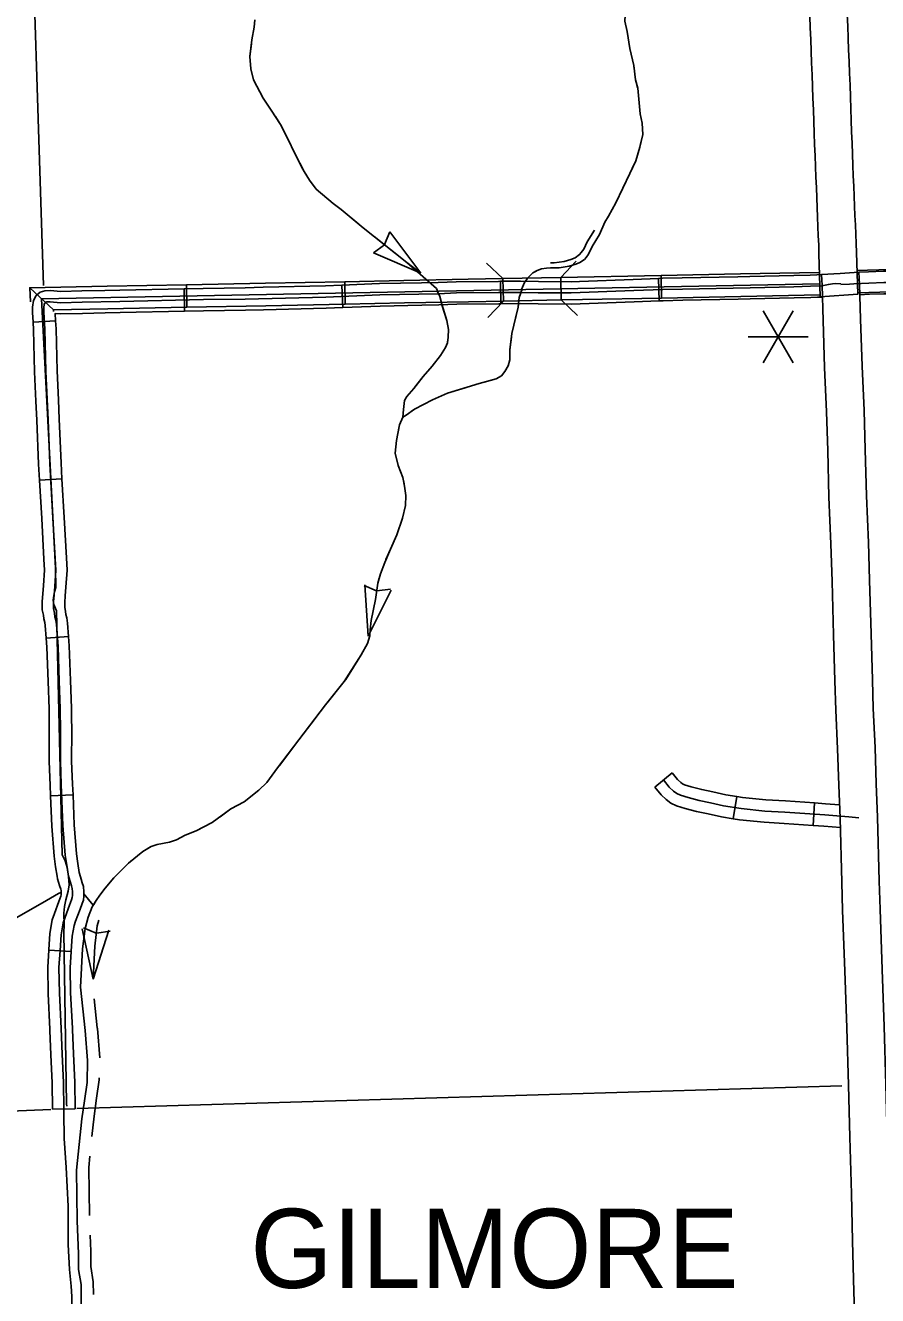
# Model space of a CAD drawing. Extents: x -117616 to 64730, y 54117 to 789866.
# Drawn here: x 62975.9 to 63089.6, y 54929.9 to 55099.4 of the extents above; entities that cross this region are included whole.
import ezdxf

# ---------------------------------------------------------------- set-up
doc = ezdxf.new("R2010")
doc.units = 0
for name, color, linetype in [('10', 7, 'Continuous'), ('32', 7, 'Continuous'), ('34', 7, 'Continuous'), ('35', 7, 'Continuous'), ('38', 7, 'Continuous'), ('43', 7, 'Continuous'), ('45', 7, 'Continuous'), ('48', 7, 'Continuous'), ('5', 7, 'Continuous'), ('6', 7, 'Continuous')]:
    doc.layers.add(name, color=color, linetype=linetype)

msp = doc.modelspace()

# ---------------------------------------------------------------- linework, layer by layer
at = {"layer": '10'}
for p, q in [((63081.75, 55070.18), (63081.75, 55070.16)), ((63082.14, 55066.19), (63082.21, 55064.79))]:
    msp.add_line(p, q, dxfattribs=at)
for points in [[(63081.75, 55070.16), (63081.7, 55071.37), (63081.65, 55072.6), (63081.6, 55073.85), (63081.54, 55075.13), (63081.49, 55076.45), (63081.44, 55077.8), (63081.38, 55079.18), (63081.32, 55080.61), (63081.26, 55082.06), (63081.2, 55083.55), (63081.15, 55085.07), (63081.1, 55086.61), (63081.04, 55088.17), (63080.99, 55089.73), (63080.94, 55091.29), (63080.88, 55092.86), (63080.81, 55094.43), (63080.75, 55096), (63080.69, 55097.56), (63080.63, 55099.12), (63080.56, 55100.67)], [(63085.55, 55100.89), (63085.62, 55099.33), (63085.69, 55097.76), (63085.75, 55096.2), (63085.81, 55094.63), (63085.87, 55093.05), (63085.93, 55091.48), (63085.99, 55089.9), (63086.04, 55088.33), (63086.09, 55086.78), (63086.15, 55085.24), (63086.2, 55083.74), (63086.26, 55082.26), (63086.32, 55080.81), (63086.37, 55079.39), (63086.43, 55078), (63086.49, 55076.65), (63086.54, 55075.34), (63086.59, 55074.06), (63086.65, 55072.81), (63086.7, 55071.57), (63086.74, 55070.35)], [(63081.97, 55063.21), (63081.78, 55068.98), (63081.75, 55070.18)], [(63086.74, 55070.33), (63086.78, 55069.14), (63086.96, 55063.56), (63081.97, 55063.21)], [(63087.21, 55064.92), (63087.13, 55066.5), (63084.63, 55066.35), (63082.14, 55066.19)], [(63082.21, 55064.79), (63082.34, 55060.08), (63082.54, 55053.77), (63082.8, 55047.87), (63082.96, 55042.72), (63083.11, 55036.49), (63083.39, 55030.25), (63083.53, 55025.25), (63083.75, 55018.12), (63083.91, 55011.96), (63084.04, 55008.08), (63084.27, 55002.89), (63084.43, 54998.06), (63084.61, 54993.64)], [(63089.61, 54993.8), (63089.43, 54998.24), (63089.27, 55003.09), (63089.04, 55008.27), (63088.91, 55012.11), (63088.75, 55018.26), (63088.53, 55025.39), (63088.39, 55030.44), (63088.11, 55036.66), (63087.96, 55042.86), (63087.8, 55048.06), (63087.54, 55053.96), (63087.34, 55060.22), (63087.21, 55064.92)], [(63084.61, 54993.64), (63084.82, 54985.09), (63084.94, 54981.35), (63085.23, 54973.29), (63085.52, 54965.69), (63085.72, 54958), (63085.89, 54951.08), (63086.13, 54943.53), (63086.28, 54937.23), (63086.46, 54930.44), (63086.56, 54926.59), (63086.76, 54920.49), (63086.8, 54919.36)], [(63091.8, 54919.42), (63091.76, 54920.65), (63091.56, 54926.73), (63091.46, 54930.57), (63091.28, 54937.35), (63091.13, 54943.67), (63090.88, 54951.22), (63090.72, 54958.12), (63090.51, 54965.85), (63090.23, 54973.47), (63089.94, 54981.52), (63089.82, 54985.23), (63089.61, 54993.8)]]:
    msp.add_lwpolyline(points, dxfattribs=at)
at = {"layer": '32'}
for p, q in [((63059.87, 54997.81), (63062.21, 54999.69)), ((63070.34, 54993.58), (63070.82, 54996.54)), ((63081, 54992.69), (63081.2, 54995.68))]:
    msp.add_line(p, q, dxfattribs=at)
for points in [[(63098.67, 55067.11), (63086.8, 55066.74)], [(63098.76, 55064.11), (63086.96, 55063.74)], [(63062.21, 54999.69), (63062.92, 54998.81), (63063.34, 54998.42), (63063.59, 54998.23), (63063.86, 54998.1), (63064.73, 54997.85), (63066.16, 54997.46), (63067.64, 54997.16), (63069.36, 54996.77), (63070.82, 54996.54)], [(63059.87, 54997.81), (63060.72, 54996.76), (63061.41, 54996.12), (63062.02, 54995.66), (63062.79, 54995.29), (63063.92, 54994.96), (63065.46, 54994.54), (63067.01, 54994.22), (63068.79, 54993.82), (63070.34, 54993.58)], [(63061.04, 54998.75), (63061.82, 54997.79), (63062.38, 54997.27), (63062.81, 54996.94), (63063.32, 54996.7), (63064.33, 54996.41), (63065.81, 54996), (63067.33, 54995.69), (63069.07, 54995.3), (63071.39, 54994.93), (63074.58, 54994.6), (63077.25, 54994.45), (63082.57, 54994.08), (63085.76, 54993.84), (63087.11, 54993.7)], [(63070.82, 54996.54), (63071.59, 54996.42), (63074.7, 54996.09), (63077.34, 54995.95), (63081.2, 54995.68)], [(63081.2, 54995.68), (63082.68, 54995.58), (63084.54, 54995.44)], [(63070.34, 54993.58), (63071.2, 54993.44), (63074.46, 54993.1), (63077.16, 54992.96), (63081, 54992.69)], [(63081, 54992.69), (63082.46, 54992.59), (63084.64, 54992.42)]]:
    msp.add_lwpolyline(points, dxfattribs=at)
at = {"layer": '34'}
msp.add_lwpolyline([(62982.11, 54928.3), (62982.09, 54929.8), (62982, 54931.21), (62981.81, 54933.44), (62981.63, 54936.75), (62981.61, 54941.88), (62981.36, 54947.03), (62981.06, 54950.91), (62981.03, 54954.31), (62981.03, 54954.83)], dxfattribs=at)
at = {"layer": '35'}
for points in [[(62970.75, 54978.14), (62978.71, 54982.66), (62980.34, 54983.59), (62980.71, 54983.78)], [(62983.69, 54983.58), (62983.72, 54983.54), (62984.97, 54982.04)]]:
    msp.add_lwpolyline(points, dxfattribs=at)
at = {"layer": '38'}
for points in [[(63037.45, 55067.72), (63039.63, 55065.65)], [(63047.34, 55065.8), (63049.41, 55067.97)], [(63039.7, 55062.65), (63037.63, 55060.48)], [(63049.58, 55060.73), (63047.41, 55062.8)]]:
    msp.add_lwpolyline(points, dxfattribs=at)
at = {"layer": '43'}
for p, q in [((63024.55, 55071.88), (63023.82, 55070.2)), ((63028.65, 55066.37), (63024.55, 55071.88)), ((63022.34, 55069.09), (63023.81, 55070.18)), ((63028.65, 55066.37), (63022.34, 55069.09)), ((63021.64, 55017.93), (63021.2, 55024.78)), ((63021.09, 55024.69), (63022.77, 55023.98)), ((63021.64, 55017.93), (63024.69, 55024.08)), ((63024.61, 55024.21), (63022.79, 55023.98)), ((62983.67, 54979), (62985.36, 54978.3)), ((62984.93, 54972.17), (62983.49, 54978.88)), ((62984.93, 54972.17), (62987.04, 54978.7)), ((62987.2, 54978.55), (62985.39, 54978.3))]:
    msp.add_line(p, q, dxfattribs=at)
for points in [[(63056.04, 55101.66), (63055.99, 55101.49), (63055.89, 55100), (63056.18, 55098.62), (63056.56, 55096.35), (63057.07, 55094.1), (63057.1, 55093.87)], [(63006.53, 55100.19), (63006.45, 55099.21), (63006.13, 55097.5), (63005.85, 55095.3), (63006, 55093.66), (63006.33, 55092.18), (63007.62, 55089.75), (63008.7, 55088.14), (63009.96, 55086.23), (63010.82, 55084.49), (63011.95, 55082.15), (63013.11, 55079.93), (63013.8, 55078.77), (63014.71, 55077.61), (63016.95, 55075.67), (63018.04, 55074.88), (63020.99, 55072.42), (63026.81, 55067.82), (63030.77, 55064.32), (63030.93, 55063.95)], [(63006.53, 55100.19), (63006.45, 55099.21), (63006.13, 55097.5), (63005.85, 55095.3), (63006, 55093.66), (63006.33, 55092.18), (63007.62, 55089.75), (63008.7, 55088.14), (63009.96, 55086.23), (63010.82, 55084.49), (63011.95, 55082.15), (63013.11, 55079.93), (63013.8, 55078.77), (63014.71, 55077.61), (63016.95, 55075.67), (63018.04, 55074.88), (63020.99, 55072.42), (63026.81, 55067.82), (63030.77, 55064.32), (63030.93, 55063.95)], [(63055.89, 55100), (63056.18, 55098.62), (63056.56, 55096.35), (63057.07, 55094.1), (63057.32, 55092.19), (63057.61, 55091.05), (63057.92, 55087.63), (63058.18, 55086.39), (63058.27, 55084.88), (63057.89, 55083.19), (63057.34, 55081.36), (63056.54, 55079.7), (63054.69, 55075.78), (63053.71, 55073.97), (63053.22, 55073.19), (63052.52, 55071.53), (63051.54, 55069.92), (63051.06, 55068.93), (63050.73, 55068.48), (63050.49, 55068.2), (63049.9, 55067.79), (63049.33, 55067.56), (63048.46, 55067.3), (63047.12, 55067.1), (63045.97, 55067.09), (63045.42, 55067.04), (63044.77, 55066.94), (63044.18, 55066.72), (63043.61, 55066.42), (63043.2, 55066.03), (63042.85, 55065.63), (63042.5, 55065.14), (63042.1, 55064.22)], [(63055.89, 55100), (63056.18, 55098.62), (63056.56, 55096.35), (63057.07, 55094.1), (63057.32, 55092.19), (63057.61, 55091.05), (63057.92, 55087.63), (63058.18, 55086.39), (63058.27, 55084.88), (63057.89, 55083.19), (63057.34, 55081.36), (63056.54, 55079.7), (63054.69, 55075.78), (63053.71, 55073.97), (63053.22, 55073.19), (63052.52, 55071.53), (63051.54, 55069.92), (63051.06, 55068.93), (63050.73, 55068.48), (63050.49, 55068.2), (63049.9, 55067.79), (63049.33, 55067.56), (63048.46, 55067.3), (63047.12, 55067.1), (63045.97, 55067.09), (63045.42, 55067.04), (63044.77, 55066.94), (63044.18, 55066.72), (63043.61, 55066.42), (63043.2, 55066.03), (63042.85, 55065.63), (63042.5, 55065.14), (63042.1, 55064.22)], [(63006.06, 55096.97), (63005.85, 55095.3), (63006, 55093.66), (63006.33, 55092.18), (63007.62, 55089.75), (63007.8, 55089.48)], [(63057.55, 55091.28), (63057.61, 55091.05), (63057.92, 55087.63), (63058.18, 55086.39), (63058.27, 55084.88), (63057.95, 55083.44)], [(63009.27, 55087.28), (63009.96, 55086.23), (63010.82, 55084.49), (63011.95, 55082.15), (63012.93, 55080.27)], [(63057.13, 55080.94), (63056.54, 55079.7), (63054.69, 55075.78), (63053.71, 55073.97), (63053.62, 55073.84)], [(63014.36, 55078.06), (63014.71, 55077.61), (63016.95, 55075.67), (63018.04, 55074.88), (63020.38, 55072.94)], [(63022.43, 55071.28), (63026.81, 55067.82), (63028.65, 55066.37)], [(63051.83, 55072.12), (63050.88, 55070.58), (63050.41, 55069.58), (63050.08, 55069.14), (63049.84, 55068.85), (63049.25, 55068.44), (63048.68, 55068.22), (63047.81, 55067.95), (63046.46, 55067.76), (63045.99, 55067.75)], [(63044.06, 55066.66), (63043.61, 55066.42), (63042.88, 55065.72)], [(63042.21, 55064.23), (63041.79, 55063.12), (63041.66, 55061.83), (63040.83, 55058.32), (63040.53, 55056.16), (63040.53, 55054.81), (63040.3, 55054.01), (63039.87, 55053.28), (63039.41, 55052.69), (63038.71, 55052.29), (63036.43, 55051.66), (63032.22, 55050.37), (63030.21, 55049.47), (63027.82, 55048.21), (63026.7, 55047.45), (63026.27, 55047.15), (63025.84, 55046.13), (63025.41, 55044.04), (63025.24, 55042.38), (63025.64, 55040.73), (63026.27, 55039.1), (63026.5, 55037.94), (63026.66, 55036.69), (63026.63, 55035.39), (63026.23, 55033.67), (63025.47, 55031.45), (63024.61, 55029.56), (63023.85, 55027.78), (63023.29, 55026.25), (63022.92, 55025.03), (63022.63, 55022.84), (63022.06, 55020.02), (63021.9, 55018.77), (63021.87, 55018), (63021.57, 55016.98), (63020.71, 55015.45), (63018.46, 55011.88), (63015.94, 55008.76), (63012.37, 55004.09), (63009.55, 55000.35), (63008.13, 54998.39), (63007.07, 54997.4), (63005.08, 54995.84), (63003.33, 54994.88), (63000.82, 54993.09), (62998.7, 54991.97), (62997.21, 54991.37), (62996.05, 54990.74)], [(63030.88, 55063.95), (63031.2, 55063.25), (63031.46, 55062.24), (63032.12, 55060.07), (63032.35, 55058.85), (63032.32, 55057.84), (63032.24, 55057.1), (63031.97, 55056.45), (63031.29, 55055.38), (63030.19, 55053.95), (63028.97, 55052.58), (63027.72, 55050.98), (63026.8, 55049.91), (63026.48, 55049.38), (63026.34, 55048.19), (63026.27, 55047.15)], [(63031.49, 55062.15), (63032.08, 55060.18)], [(63041.71, 55062.32), (63041.66, 55061.83), (63041.32, 55060.4)], [(63032.29, 55057.57), (63032.24, 55057.1), (63031.97, 55056.45), (63031.29, 55055.38), (63030.19, 55053.95), (63028.97, 55052.58), (63027.84, 55051.13)], [(63040.76, 55057.82), (63040.53, 55056.16), (63040.53, 55054.81), (63040.3, 55054.01), (63039.87, 55053.28), (63039.41, 55052.69), (63038.71, 55052.29), (63037.11, 55051.85)], [(63034.58, 55051.09), (63032.22, 55050.37), (63030.21, 55049.47), (63027.82, 55048.21), (63027.37, 55047.9)], [(63026.43, 55048.97), (63026.34, 55048.19), (63026.27, 55047.15)], [(63025.8, 55045.94), (63025.41, 55044.04), (63025.24, 55042.38), (63025.64, 55040.73), (63026.27, 55039.1), (63026.44, 55038.25)], [(63026.64, 55035.62), (63026.63, 55035.39), (63026.23, 55033.67), (63025.47, 55031.45), (63024.61, 55029.56), (63024.02, 55028.18)], [(63023.12, 55025.7), (63022.92, 55025.03), (63022.63, 55022.84), (63022.06, 55020.02), (63021.9, 55018.77), (63021.87, 55018), (63021.84, 55017.9)], [(63020.74, 55015.52), (63020.71, 55015.45), (63018.64, 55012.16)], [(63018.64, 55012.16), (63018.46, 55011.88), (63016.18, 55009.06)], [(63014.57, 55006.97), (63012.37, 55004.09), (63009.79, 55000.66)], [(63008.23, 54998.53), (63008.13, 54998.39), (63007.07, 54997.4), (63005.08, 54995.84), (63003.33, 54994.88), (63001.88, 54993.85)], [(62999.64, 54992.47), (62998.7, 54991.97), (62997.21, 54991.37), (62996.05, 54990.74), (62995.12, 54990.44), (62993.47, 54990.15), (62992.67, 54989.88), (62992.3, 54989.65)], [(62996.05, 54990.74), (62995.12, 54990.44), (62993.47, 54990.15), (62992.67, 54989.88), (62991.58, 54989.22), (62989.66, 54987.66), (62987.7, 54985.69), (62986.55, 54984.3), (62985.83, 54983.39), (62985.35, 54982.67), (62984.83, 54981.8), (62984.3, 54980.46), (62983.87, 54978.91), (62983.52, 54976.22), (62983.26, 54971.11), (62983.87, 54965.3), (62984.21, 54961.31), (62984.13, 54958.36), (62983.78, 54955.94), (62983.43, 54953.51), (62982.71, 54946.69), (62982.81, 54939.93), (62983.01, 54935.52), (62983.01, 54933.44), (62983.34, 54931.42), (62983.37, 54925.22)], [(62990.18, 54988.08), (62989.66, 54987.66), (62987.7, 54985.69), (62986.55, 54984.3), (62985.83, 54983.39), (62985.35, 54982.67), (62985.02, 54982.12)], [(62985.71, 54980.03), (62985.5, 54979.28), (62985.16, 54976.59), (62984.93, 54972.17)], [(62985.1, 54969.54), (62985.5, 54965.66), (62985.51, 54965.6)], [(62985.51, 54965.6), (62985.85, 54961.68), (62985.85, 54961.65)], [(62985.77, 54959.01), (62985.76, 54958.73), (62985.41, 54956.3), (62985.07, 54953.87), (62984.78, 54951.16)], [(62984.5, 54948.53), (62984.35, 54947.05), (62984.44, 54940.62)], [(62984.55, 54937.99), (62984.64, 54935.89), (62984.64, 54933.8), (62984.97, 54931.78), (62984.98, 54930.09)]]:
    msp.add_lwpolyline(points, dxfattribs=at)
at = {"layer": '45'}
for p, q in [((63039.63, 55065.65), (63039.68, 55062.65)), ((63039.63, 55065.65), (63039.68, 55062.65)), ((63047.34, 55065.8), (63047.4, 55062.8)), ((63060.49, 55062.69), (63060.37, 55065.69)), ((63060.74, 55066.06), (63060.8, 55063.06)), ((62976.49, 55064.43), (62979.65, 55061.49)), ((62997.13, 55061.3), (62997.07, 55064.3)), ((62997.39, 55064.84), (62997.45, 55061.84)), ((63018.27, 55061.78), (63018.15, 55064.78)), ((63018.51, 55065.24), (63018.57, 55062.25)), ((63039.34, 55062.3), (63039.31, 55065.3)), ((62979.94, 55060.03), (62976.95, 55059.86)), ((62980.78, 55038.93), (62977.78, 55038.76)), ((62981.67, 55017.9), (62978.67, 55017.69)), ((62982.26, 54996.75), (62979.26, 54996.63)), ((62982.02, 54975.85), (62979.03, 54976.03)), ((62982.53, 54954.85), (62979.53, 54954.82))]:
    msp.add_line(p, q, dxfattribs=at)
for points in [[(63026.42, 55065.4), (63018.51, 55065.24)], [(63034.99, 55065.56), (63026.42, 55065.4)], [(63039.63, 55065.65), (63034.99, 55065.56)], [(63047.34, 55065.8), (63039.63, 55065.65)], [(63060.74, 55066.06), (63047.34, 55065.8)], [(63049.83, 55065.28), (63057.02, 55065.55), (63060.37, 55065.69)], [(63060.37, 55065.69), (63060.91, 55065.71), (63063.55, 55065.76), (63070.96, 55065.91)], [(63071.3, 55066.27), (63060.74, 55066.06)], [(63070.96, 55065.91), (63072.56, 55065.94), (63078.42, 55066.07), (63080.6, 55066.13), (63081.49, 55066.17)], [(63081.81, 55066.47), (63071.3, 55066.27)], [(63081.49, 55066.17), (63082.14, 55066.19)], [(63091.52, 55066.64), (63090.39, 55066.64), (63088.4, 55066.55), (63087.13, 55066.5)], [(62986.84, 55064.63), (62976.49, 55064.43), (62976.59, 55062.56)], [(62976.95, 55059.86), (62976.87, 55061.14), (62976.87, 55061.84), (62976.97, 55062.74), (62977.35, 55063.39), (62977.9, 55063.83), (62978.5, 55064.03), (62979.23, 55064.07), (62980.64, 55063.94), (62983.44, 55064.02), (62986.51, 55064.08)], [(63081.89, 55064.97), (62978.07, 55062.96), (62979.93, 55027.03), (62979.99, 55024.42)], [(62981.03, 54954.83), (62980.99, 54958.39), (62980.81, 54962.15), (62980.68, 54965.57), (62980.44, 54970.28), (62980.39, 54973.73), (62980.53, 54976), (62980.66, 54978.06), (62980.95, 54979.7), (62981.2, 54980.43), (62981.8, 54982.03), (62982.06, 54982.76), (62982.16, 54983.06), (62982.19, 54983.34), (62982.19, 54983.8), (62982.16, 54984.27), (62982.06, 54984.6), (62981.92, 54985.08), (62981.66, 54985.92), (62981.42, 54987.36), (62981.23, 54988.72), (62980.91, 54992.67), (62980.7, 54998.13), (62980.58, 55001.24), (62980.59, 55005.24), (62980.56, 55008.28), (62980.43, 55011.95), (62980.26, 55016.57), (62980.05, 55019.51), (62979.97, 55020.08), (62979.85, 55020.53), (62979.79, 55020.99), (62979.65, 55021.63), (62979.65, 55022.52), (62979.73, 55023.46), (62979.82, 55024.57), (62979.96, 55026.75), (62979.57, 55033.7), (62979.16, 55040.98), (62978.93, 55046.83), (62978.63, 55053.27), (62978.5, 55058.89), (62978.37, 55061.19), (62978.37, 55061.76), (62978.42, 55062.25), (62978.5, 55062.39), (62978.63, 55062.49), (62978.79, 55062.54), (62979.21, 55062.57), (62980.59, 55062.44), (62983.48, 55062.52), (62988.53, 55062.62), (62999.65, 55062.85), (63005.25, 55062.93), (63016, 55063.19), (63023.22, 55063.48), (63031.03, 55063.64), (63033.43, 55063.74), (63039.05, 55063.79), (63041.97, 55063.82), (63044.34, 55063.77), (63048.74, 55063.74), (63057.07, 55064.05), (63060.95, 55064.21), (63063.58, 55064.26), (63072.6, 55064.44), (63078.45, 55064.57), (63080.65, 55064.63), (63082.17, 55064.69), (63083.05, 55064.88), (63083.61, 55064.94), (63084.01, 55064.99), (63084.7, 55064.97)], [(62986.51, 55064.08), (62988.5, 55064.12), (62997.07, 55064.3)], [(62997.39, 55064.84), (62986.84, 55064.63)], [(62997.07, 55064.3), (62999.62, 55064.35), (63005.22, 55064.43), (63007.62, 55064.49)], [(63007.95, 55065.04), (62997.39, 55064.84)], [(63007.62, 55064.49), (63015.96, 55064.69), (63018.15, 55064.78)], [(63018.51, 55065.24), (63007.95, 55065.04)], [(63018.15, 55064.78), (63023.17, 55064.98), (63028.74, 55065.09)], [(63028.74, 55065.09), (63030.98, 55065.14), (63033.39, 55065.24), (63039.04, 55065.29), (63039.31, 55065.3)], [(63039.31, 55065.3), (63041.98, 55065.32), (63044.36, 55065.27), (63048.72, 55065.24), (63049.83, 55065.28)], [(63091.53, 55065.14), (63090.43, 55065.14), (63088.46, 55065.06), (63086.45, 55064.97), (63085.85, 55064.91), (63084.71, 55064.86)], [(63008.01, 55062.04), (62997.45, 55061.84)], [(63018.57, 55062.25), (63008.01, 55062.04)], [(63018.27, 55061.78), (63023.26, 55061.98), (63028.8, 55062.09)], [(63026.48, 55062.4), (63018.57, 55062.25)], [(63035.05, 55062.56), (63026.48, 55062.4)], [(63028.8, 55062.09), (63031.08, 55062.14), (63033.47, 55062.24), (63039.07, 55062.29), (63039.34, 55062.3)], [(63039.68, 55062.65), (63035.05, 55062.56)], [(63039.34, 55062.3), (63041.96, 55062.32), (63044.32, 55062.27), (63048.76, 55062.24), (63049.94, 55062.28)], [(63047.4, 55062.8), (63039.68, 55062.65)], [(63050.24, 55062.86), (63047.4, 55062.8)], [(63049.94, 55062.28), (63057.13, 55062.55), (63060.49, 55062.69)], [(63060.8, 55063.06), (63050.24, 55062.86)], [(63060.49, 55062.69), (63061, 55062.71), (63063.61, 55062.76), (63071.02, 55062.91)], [(63071.36, 55063.27), (63060.8, 55063.06)], [(63071.02, 55062.91), (63072.63, 55062.94), (63078.49, 55063.07), (63080.7, 55063.13), (63081.61, 55063.17)], [(63081.96, 55063.47), (63071.36, 55063.27)], [(63081.61, 55063.17), (63082.26, 55063.19)], [(63091.53, 55063.64), (63090.46, 55063.64), (63088.52, 55063.56), (63087.25, 55063.5)], [(62986.89, 55061.63), (62979.65, 55061.49), (62979.66, 55061.28)], [(62979.94, 55060.03), (62979.89, 55061), (62980.54, 55060.94), (62983.51, 55061.02), (62986.57, 55061.08)], [(62986.57, 55061.08), (62988.56, 55061.12), (62997.13, 55061.3)], [(62997.45, 55061.84), (62986.89, 55061.63)], [(62997.13, 55061.3), (62999.68, 55061.35), (63005.28, 55061.43), (63007.69, 55061.49)], [(63007.69, 55061.49), (63016.05, 55061.69), (63018.27, 55061.78)], [(62977.31, 55049.32), (62977.13, 55053.22), (62977, 55058.83), (62976.95, 55059.86)], [(62980.31, 55049.46), (62980.13, 55053.33), (62980, 55058.95), (62979.94, 55060.03)], [(62977.78, 55038.76), (62977.66, 55040.91), (62977.43, 55046.76), (62977.31, 55049.32)], [(62980.78, 55038.93), (62980.66, 55041.06), (62980.43, 55046.89), (62980.31, 55049.46)], [(62978.37, 55028.22), (62978.08, 55033.62), (62977.78, 55038.76)], [(62981.37, 55028.38), (62981.07, 55033.79), (62980.78, 55038.93)], [(62978.67, 55017.69), (62978.55, 55019.36), (62978.5, 55019.78), (62978.37, 55020.24), (62978.31, 55020.73), (62978.15, 55021.47), (62978.15, 55022.58), (62978.23, 55023.58), (62978.32, 55024.68), (62978.45, 55026.76), (62978.37, 55028.22)], [(62981.67, 55017.9), (62981.54, 55019.67), (62981.44, 55020.37), (62981.32, 55020.83), (62981.27, 55021.25), (62981.15, 55021.79), (62981.15, 55022.45), (62981.22, 55023.34), (62981.31, 55024.46), (62981.46, 55026.75), (62981.37, 55028.38)], [(62979.99, 55024.42), (62979.78, 55023.86), (62979.65, 55023.11), (62979.63, 55022.68), (62979.7, 55022.15), (62980.06, 55021.3), (62980.82, 54988.75)], [(62979.07, 55007.23), (62979.06, 55008.24), (62978.93, 55011.9), (62978.76, 55016.49), (62978.67, 55017.69)], [(62982.07, 55007.26), (62982.06, 55008.31), (62981.93, 55012.01), (62981.76, 55016.65), (62981.67, 55017.9)], [(62979.26, 54996.63), (62979.2, 54998.07), (62979.08, 55001.21), (62979.09, 55005.24), (62979.07, 55007.23)], [(62982.26, 54996.75), (62982.2, 54998.18), (62982.08, 55001.26), (62982.09, 55005.25), (62982.07, 55007.26)], [(62980.14, 54985.92), (62979.93, 54987.14), (62979.74, 54988.56), (62979.42, 54992.58), (62979.26, 54996.63)], [(62983.1, 54986.42), (62982.9, 54987.59), (62982.73, 54988.88), (62982.41, 54992.76), (62982.26, 54996.75)], [(62980.82, 54988.75), (62981.22, 54987.96), (62981.49, 54987.07), (62981.68, 54985.86), (62981.73, 54984.77), (62981.61, 54983.93), (62981.3, 54982.76), (62981.14, 54981.87), (62981.03, 54980.99), (62981.08, 54979.38)], [(62979.03, 54976.03), (62979.03, 54976.09), (62979.17, 54978.24), (62979.49, 54980.08), (62979.79, 54980.94), (62980.39, 54982.54), (62980.64, 54983.26), (62980.69, 54983.4), (62980.69, 54983.42), (62980.69, 54983.75), (62980.68, 54983.99), (62980.62, 54984.17), (62980.48, 54984.65), (62980.2, 54985.57), (62980.14, 54985.92)], [(62982.02, 54975.85), (62982.03, 54975.91), (62982.15, 54977.89), (62982.4, 54979.31), (62982.61, 54979.92), (62983.21, 54981.52), (62983.47, 54982.26), (62983.64, 54982.73), (62983.69, 54983.26), (62983.69, 54983.84), (62983.65, 54984.55), (62983.49, 54985.04), (62983.36, 54985.51), (62983.12, 54986.26), (62983.1, 54986.42)], [(62981.08, 54979.38), (62981.05, 54978.43), (62981.41, 54955.54), (62981.42, 54955.24)], [(62979.19, 54965.33), (62979.18, 54965.51), (62978.94, 54970.23), (62978.89, 54973.76), (62979.03, 54976.03)], [(62982.19, 54965.44), (62982.18, 54965.64), (62981.94, 54970.33), (62981.89, 54973.7), (62982.02, 54975.85)], [(62982.53, 54954.85), (62982.49, 54958.44), (62982.31, 54962.21), (62982.19, 54965.44)], [(62979.53, 54954.82), (62979.49, 54958.35), (62979.31, 54962.08), (62979.19, 54965.33)]]:
    msp.add_lwpolyline(points, dxfattribs=at)
at = {"layer": '48'}
for p, q in [((63078.33, 55061.34), (63074.33, 55054.41)), ((63074.33, 55061.34), (63078.33, 55054.41)), ((63072.33, 55057.88), (63080.33, 55057.88))]:
    msp.add_line(p, q, dxfattribs=at)
at = {"layer": '5'}
msp.add_lwpolyline([(62976.33, 55127.42), (62978.33, 55064.75)], dxfattribs=at)
at = {"layer": '6'}
for points in [[(63084.82, 54957.94), (62982.76, 54954.9)], [(62979.29, 54954.76), (62903.4, 54951.68)]]:
    msp.add_lwpolyline(points, dxfattribs=at)

# ---------------------------------------------------------------- texts
msp.add_text('GILMORE', height=10.56, dxfattribs=at).set_placement((63005.93, 54930.96))

doc.saveas('drawing.dxf')
